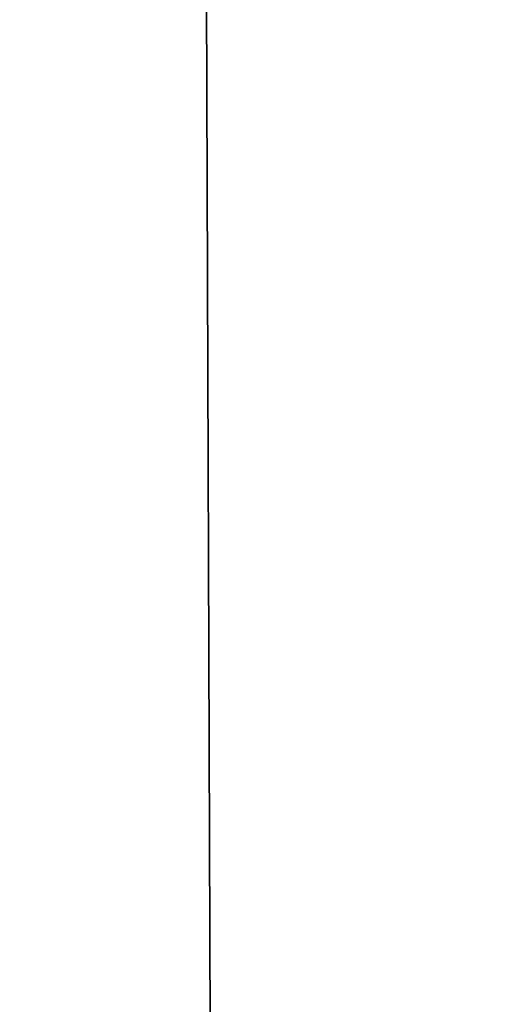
# Model space of a CAD drawing. Header units: millimetres. Extents: x -275 to 275, y -678 to 20.
# Tile 412 of 544: x -2.196 to -2.059, y -41.434 to -41.155. Entities that reach past the tile are written whole.
import ezdxf

# ---------------------------------------------------------------- set-up
doc = ezdxf.new("R2010")
doc.units = ezdxf.units.MM
doc.header["$LTSCALE"] = 65.185185
for name, color, linetype in [('237', 7, 'CONTINUOUS'), ('362', 7, 'CONTINUOUS'), ('450', 7, 'CONTINUOUS'), ('451', 7, 'CONTINUOUS'), ('566', 7, 'CONTINUOUS'), ('568', 7, 'CONTINUOUS')]:
    doc.layers.add(name, color=color, linetype=linetype)

msp = doc.modelspace()

# ---------------------------------------------------------------- linework, layer by layer
at = {"layer": '237', "linetype": 'CONTINUOUS'}
for points in [[(-2.02482, -74.85131, -2.96229), (-2.2, -25, -1.35), (-2.63505, -74.85131, -1.35), (-2.02482, -74.85131, -2.96229)], [(-1.87094, -25.60872, -2.45872), (-2.2, -25, -1.35), (-2.02482, -74.85131, -2.96229), (-1.87094, -25.60872, -2.45872)]]:
    msp.add_3dface(points, dxfattribs=at)
at = {"layer": '362', "linetype": 'CONTINUOUS'}
for points in [[(-2, -74.7, 19.85), (-2, 0, 19.85), (-4.05721, -6.35388, 19.03355), (-2, -74.7, 19.85)], [(-2, -74.7, 19.85), (-4.05721, -6.35388, 19.03355), (-4.12132, -74.7, 18.97132), (-2, -74.7, 19.85)]]:
    msp.add_3dface(points, dxfattribs=at)
at = {"layer": '450', "linetype": 'CONTINUOUS'}
msp.add_3dface([(-2, -41.71041, -6.15), (-2.35355, -41.71041, -6.29645), (-2.30598, -38.59628, -6.15), (-2, -41.71041, -6.15)], dxfattribs=at)
at = {"layer": '451', "linetype": 'CONTINUOUS'}
msp.add_3dface([(-2, -41.71041, -6.15), (-2.30598, -38.59628, -6.15), (-1.25, -36.79967, -6.15), (-2, -41.71041, -6.15)], dxfattribs=at)
at = {"layer": '566', "linetype": 'CONTINUOUS'}
for points in [[(-2.09344, -12.78906, 15.05), (-1.90985, -11.7926, 15.84289), (-2.63505, -74.85131, 15.05), (-2.09344, -12.78906, 15.05)], [(-2.63505, -74.85131, 15.05), (-1.90985, -11.7926, 15.84289), (-2.02482, -74.85131, 16.66229), (-2.63505, -74.85131, 15.05)]]:
    msp.add_3dface(points, dxfattribs=at)
at = {"layer": '568', "linetype": 'CONTINUOUS'}
msp.add_3dface([(-2.63505, -74.85131, 15.05), (-2.33719, -40.72058, 14.80198), (-2.09344, -12.78906, 15.05), (-2.63505, -74.85131, 15.05)], dxfattribs=at)

doc.saveas('drawing.dxf')
